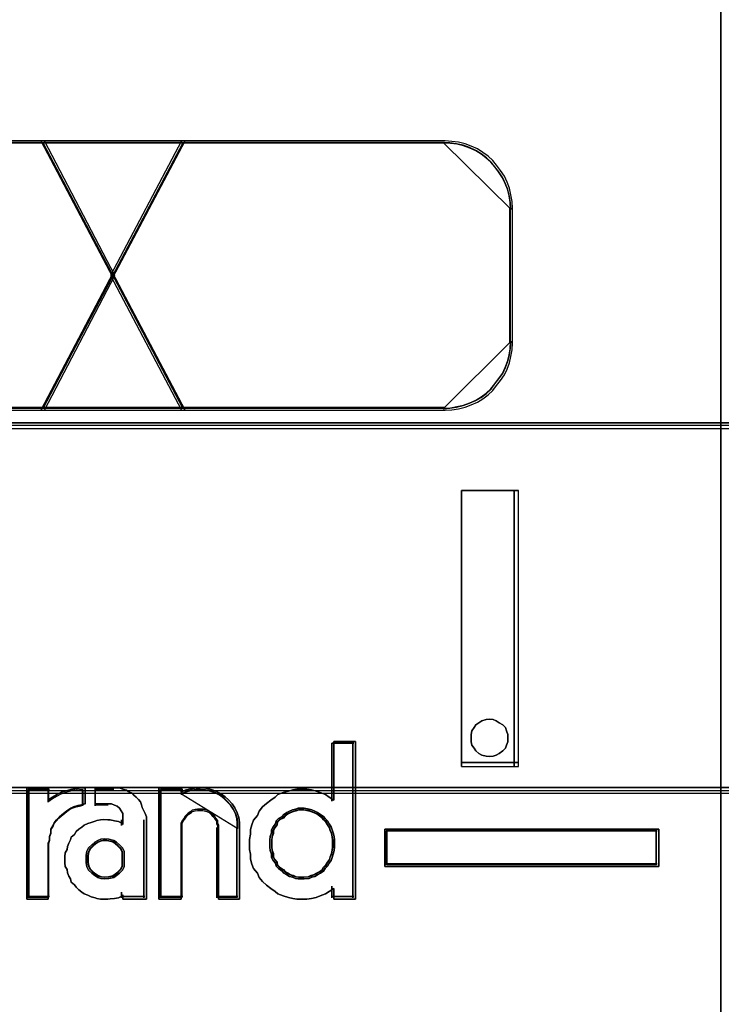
# Model space of a CAD drawing. Header units: millimetres. Extents: x -1290 to 1795, y -4192 to -1311.
# Tile 470 of 656: x 1507.01 to 1509.13, y -3688.97 to -3685.98. Entities that reach past the tile are written whole.
import ezdxf

# ---------------------------------------------------------------- set-up
doc = ezdxf.new("R2010")
doc.units = ezdxf.units.MM
doc.layers.add('30', color=7, linetype='Continuous')
doc.layers.add('45', color=7, linetype='Continuous')
doc.layers.add('Aparatura', color=7, linetype='Continuous', lineweight=13)

# ---------------------------------------------------------------- blocks, each defined once
blk = doc.blocks.new('*U219')
at = {"layer": '45', "color": 7}
for points in [[(693.350843, -233.593193), (711.352212, -233.593193), (711.352212, -233.593193), (711.352212, -316.554934), (711.352212, -316.554934), (693.350843, -316.554934), (693.350843, -316.554934), (693.350843, -233.593193), (693.350843, -233.593193)], [(693.356215, -233.598579), (711.34684, -233.598579), (711.34684, -316.549548), (693.356215, -316.549548), (693.356215, -233.598579)], [(707.423534, -293.100365), (707.423534, -288.920769), (707.423534, -293.100365)], [(707.423534, -288.920769), (708.284834, -288.920769), (707.423534, -288.920769)], [(707.423534, -293.100365), (708.284834, -293.100365), (708.284834, -288.920769), (707.423534, -288.920769), (707.423534, -293.100365)], [(708.222162, -293.100365), (708.222162, -288.920769), (708.222162, -293.100365)], [(708.127258, -292.666785), (708.127258, -292.614177), (708.107539, -292.561569), (708.087821, -292.508961), (708.048385, -292.469505), (707.995803, -292.436625), (707.949794, -292.410321), (707.903785, -292.390592), (707.84463, -292.384016), (707.798621, -292.390592), (707.732894, -292.410321), (707.686885, -292.436625), (707.640876, -292.469505), (707.614585, -292.508961), (707.581721, -292.561569), (707.568576, -292.614177), (707.568576, -292.666785), (707.568576, -292.72597), (707.581721, -292.778578), (707.614585, -292.82461), (707.640876, -292.864066), (707.686885, -292.903522), (707.732894, -292.929826), (707.798621, -292.942978), (707.84463, -292.949555), (707.903785, -292.942978), (707.949794, -292.929826), (707.995803, -292.903522), (708.048385, -292.864066), (708.087821, -292.82461), (708.107539, -292.778578), (708.127258, -292.72597), (708.127258, -292.666785)], [(707.84463, -292.384016), (707.903785, -292.390592), (707.949794, -292.410321), (707.995803, -292.436625), (708.048385, -292.469505), (708.087821, -292.508961), (708.107539, -292.561569), (708.127258, -292.614177), (708.127258, -292.666785), (708.127258, -292.72597), (708.107539, -292.778578), (708.087821, -292.82461), (708.048385, -292.864066), (707.995803, -292.903522), (707.949794, -292.929826), (707.903785, -292.942978), (707.84463, -292.949555), (707.798621, -292.942978), (707.732894, -292.929826), (707.686885, -292.903522), (707.640876, -292.864066), (707.614585, -292.82461), (707.581721, -292.778578), (707.568576, -292.72597), (707.568576, -292.666785), (707.568576, -292.614177), (707.581721, -292.561569), (707.614585, -292.508961), (707.640876, -292.469505), (707.686885, -292.436625), (707.732894, -292.410321), (707.798621, -292.390592), (707.84463, -292.384016)], [(705.817324, -292.721544), (705.817324, -295.111167), (705.489147, -295.111167), (705.489147, -294.949057), (705.422296, -294.991085), (705.3676, -295.02711), (705.282517, -295.05713), (705.221744, -295.081146), (705.154893, -295.099159), (705.081965, -295.111167), (704.996882, -295.111167), (704.930031, -295.111167), (704.869258, -295.099159), (704.802407, -295.081146), (704.723401, -295.05713), (704.644396, -295.02711), (704.601855, -294.991085), (704.535004, -294.949057), (704.47423, -294.89502), (704.413457, -294.840983), (704.358761, -294.780942), (704.334451, -294.714898), (704.273678, -294.642849), (704.249368, -294.576804), (704.231136, -294.504755), (704.231136, -294.426702), (704.212904, -294.354653), (704.212904, -294.2766), (704.212904, -294.204551), (704.231136, -294.126498), (704.231136, -294.054449), (704.249368, -293.9824), (704.273678, -293.910351), (704.334451, -293.844306), (704.358761, -293.778262), (704.413457, -293.712217), (704.47423, -293.65818), (704.535004, -293.610147), (704.601855, -293.562115), (704.644396, -293.52609), (704.723401, -293.49607), (704.802407, -293.472054), (704.869258, -293.454041), (704.930031, -293.442033), (704.996882, -293.442033), (705.081965, -293.442033), (705.154893, -293.454041), (705.221744, -293.472054), (705.282517, -293.49607), (705.3676, -293.52609), (705.422296, -293.562115), (705.489147, -293.610147), (705.489147, -292.721544), (705.817324, -292.721544)], [(704.358761, -293.778262), (704.334451, -293.844306), (704.273678, -293.910351), (704.249368, -293.9824), (704.231136, -294.054449), (704.231136, -294.126498), (704.212904, -294.204551), (704.212904, -294.2766), (704.212904, -294.354653), (704.231136, -294.426702), (704.231136, -294.504755), (704.249368, -294.576804), (704.273678, -294.642849), (704.334451, -294.714898), (704.358761, -294.780942), (704.413457, -294.840983), (704.47423, -294.89502), (704.535004, -294.949057), (704.601855, -294.991085), (704.644396, -295.02711), (704.723401, -295.05713), (704.802407, -295.081146), (704.869258, -295.099159), (704.930031, -295.111167), (704.996882, -295.111167), (705.081965, -295.111167), (705.154893, -295.099159), (705.221744, -295.081146), (705.282517, -295.05713), (705.3676, -295.02711), (705.422296, -294.991085), (705.489147, -294.949057), (705.489147, -295.111167), (705.817324, -295.111167), (705.817324, -292.721544), (705.489147, -292.721544), (705.489147, -293.610147), (705.422296, -293.562115), (705.3676, -293.52609), (705.282517, -293.49607), (705.221744, -293.472054), (705.154893, -293.454041), (705.081965, -293.442033), (704.996882, -293.442033), (704.930031, -293.442033), (704.869258, -293.454041), (704.802407, -293.472054), (704.723401, -293.49607), (704.644396, -293.52609), (704.601855, -293.562115), (704.535004, -293.610147), (704.47423, -293.65818), (704.413457, -293.712217), (704.358761, -293.778262)], [(705.462776, -292.744884), (705.462776, -293.626405), (705.462776, -292.744884)], [(705.462776, -292.744884), (705.794045, -292.744884), (705.462776, -292.744884)], [(705.777929, -292.744884), (705.777929, -295.087827), (705.777929, -292.744884)], [(707.423534, -293.037527), (708.284834, -293.037527), (707.423534, -293.037527)], [(700.841117, -293.423529), (701.168005, -293.423529), (701.168005, -293.605648), (701.230868, -293.563154), (701.293732, -293.52673), (701.362881, -293.490306), (701.438317, -293.466024), (701.507466, -293.447812), (701.570329, -293.435671), (701.67091, -293.423529), (701.727487, -293.423529), (701.727487, -293.666355), (701.67091, -293.678496), (701.614334, -293.690637), (701.55147, -293.708849), (701.507466, -293.733132), (701.463462, -293.763485), (701.425744, -293.793838), (701.375454, -293.830262), (701.331449, -293.866686), (701.293732, -293.90918), (701.256014, -293.951675), (701.237155, -294.00024), (701.205723, -294.048805), (701.205723, -294.103441), (701.186864, -294.158076), (701.186864, -294.212712), (701.168005, -294.267348), (701.168005, -295.111167), (700.841117, -295.111167), (700.841117, -293.423529)], [(701.425744, -293.793838), (701.463462, -293.763485), (701.507466, -293.733132), (701.55147, -293.708849), (701.614334, -293.690637), (701.67091, -293.678496), (701.727487, -293.666355), (701.727487, -293.423529), (701.67091, -293.423529), (701.570329, -293.435671), (701.507466, -293.447812), (701.438317, -293.466024), (701.362881, -293.490306), (701.293732, -293.52673), (701.230868, -293.563154), (701.168005, -293.605648), (701.168005, -293.423529), (700.841117, -293.423529), (700.841117, -295.111167), (701.168005, -295.111167), (701.168005, -294.267348), (701.186864, -294.212712), (701.186864, -294.158076), (701.205723, -294.103441), (701.205723, -294.048805), (701.237155, -294.00024), (701.256014, -293.951675), (701.293732, -293.90918), (701.331449, -293.866686), (701.375454, -293.830262), (701.425744, -293.793838)], [(702.655042, -293.90311), (702.655042, -295.111167), (702.298, -295.111167), (702.298, -295.04439), (702.273376, -295.068672), (702.230285, -295.086884), (702.168726, -295.099025), (702.107167, -295.105096), (702.070231, -295.111167), (702.002516, -295.111167), (701.959425, -295.111167), (701.904022, -295.099025), (701.879398, -295.086884), (701.817839, -295.074743), (701.768592, -295.05046), (701.713189, -295.026178), (701.676253, -295.001895), (701.633162, -294.965471), (701.590071, -294.929048), (701.565447, -294.892624), (701.5162, -294.850129), (701.503888, -294.801564), (701.479264, -294.75907), (701.460797, -294.710505), (701.454641, -294.661939), (701.423861, -294.613374), (701.417705, -294.558739), (701.417705, -294.510174), (701.417705, -294.461608), (701.423861, -294.406973), (701.454641, -294.358408), (701.460797, -294.309842), (701.479264, -294.261277), (701.503888, -294.212712), (701.5162, -294.170218), (701.565447, -294.127723), (701.590071, -294.085229), (701.633162, -294.048805), (701.676253, -294.018452), (701.713189, -293.988099), (701.768592, -293.963816), (701.817839, -293.945604), (701.879398, -293.927392), (701.904022, -293.915251), (701.959425, -293.90918), (702.002516, -293.90311), (702.070231, -293.90918), (702.107167, -293.90918), (702.168726, -293.921322), (702.230285, -293.933463), (702.273376, -293.951675), (702.298, -293.975957), (702.298, -293.90311), (702.298, -293.860615), (702.298, -293.81205), (702.273376, -293.769556), (702.248752, -293.733132), (702.211817, -293.702779), (702.168726, -293.684567), (702.125634, -293.666355), (702.070231, -293.666355), (701.879398, -293.666355), (701.879398, -293.423529), (702.156414, -293.423529), (702.187193, -293.423529), (702.254908, -293.4296), (702.298, -293.441741), (702.353403, -293.459953), (702.378026, -293.478165), (702.439585, -293.502448), (702.464209, -293.532801), (702.501144, -293.563154), (702.531924, -293.599578), (702.562703, -293.636002), (702.581171, -293.678496), (702.587327, -293.720991), (702.611951, -293.763485), (702.636574, -293.81205), (702.655042, -293.860615), (702.655042, -293.90311)], [(702.464209, -293.532801), (702.439585, -293.502448), (702.378026, -293.478165), (702.353403, -293.459953), (702.298, -293.441741), (702.254908, -293.4296), (702.187193, -293.423529), (702.156414, -293.423529), (701.879398, -293.423529), (701.879398, -293.666355), (702.070231, -293.666355), (702.125634, -293.666355), (702.168726, -293.684567), (702.211817, -293.702779), (702.248752, -293.733132), (702.273376, -293.769556), (702.298, -293.81205), (702.298, -293.860615), (702.298, -293.90311), (702.298, -293.975957), (702.273376, -293.951675), (702.230285, -293.933463), (702.168726, -293.921322), (702.107167, -293.90918), (702.070231, -293.90918), (702.002516, -293.90311), (701.959425, -293.90918), (701.904022, -293.915251), (701.879398, -293.927392), (701.817839, -293.945604), (701.768592, -293.963816), (701.713189, -293.988099), (701.676253, -294.018452), (701.633162, -294.048805), (701.590071, -294.085229), (701.565447, -294.127723), (701.5162, -294.170218), (701.503888, -294.212712), (701.479264, -294.261277), (701.460797, -294.309842), (701.454641, -294.358408), (701.423861, -294.406973), (701.417705, -294.461608), (701.417705, -294.510174), (701.417705, -294.558739), (701.423861, -294.613374), (701.454641, -294.661939), (701.460797, -294.710505), (701.479264, -294.75907), (701.503888, -294.801564), (701.5162, -294.850129), (701.565447, -294.892624), (701.590071, -294.929048), (701.633162, -294.965471), (701.676253, -295.001895), (701.713189, -295.026178), (701.768592, -295.05046), (701.817839, -295.074743), (701.879398, -295.086884), (701.904022, -295.099025), (701.959425, -295.111167), (702.002516, -295.111167), (702.070231, -295.111167), (702.107167, -295.105096), (702.168726, -295.099025), (702.230285, -295.086884), (702.273376, -295.068672), (702.298, -295.04439), (702.298, -295.111167), (702.655042, -295.111167), (702.655042, -293.90311), (702.655042, -293.860615), (702.636574, -293.81205), (702.611951, -293.763485), (702.587327, -293.720991), (702.581171, -293.678496), (702.562703, -293.636002), (702.531924, -293.599578), (702.501144, -293.563154), (702.464209, -293.532801)], [(703.18, -293.490306), (703.241587, -293.459953), (703.32781, -293.435671), (703.407873, -293.423529), (703.469461, -293.423529), (703.555683, -293.4296), (703.635747, -293.447812), (703.703493, -293.472094), (703.777397, -293.508518), (703.845144, -293.557083), (703.894414, -293.605648), (703.949842, -293.666355), (703.992953, -293.727061), (704.029906, -293.799909), (704.054541, -293.872757), (704.060699, -293.945604), (704.060699, -294.024522), (704.060699, -295.111167), (703.746604, -295.111167), (703.746604, -294.024522), (703.746604, -293.988099), (703.728128, -293.951675), (703.728128, -293.915251), (703.703493, -293.884898), (703.685016, -293.854545), (703.660381, -293.830262), (703.635747, -293.805979), (703.611112, -293.781697), (703.574159, -293.763485), (703.531048, -293.751344), (703.512572, -293.745273), (703.463302, -293.745273), (703.426349, -293.745273), (703.389397, -293.751344), (703.346286, -293.763485), (703.32781, -293.781697), (703.284698, -293.805979), (703.260063, -293.830262), (703.241587, -293.854545), (703.223111, -293.884898), (703.198476, -293.915251), (703.18, -293.951675), (703.18, -293.988099), (703.18, -294.024522), (703.18, -295.111167), (702.841269, -295.111167), (702.841269, -293.423529), (703.18, -293.423529), (703.18, -293.490306)], [(703.992953, -293.727061), (703.949842, -293.666355), (703.894414, -293.605648), (703.845144, -293.557083), (703.777397, -293.508518), (703.703493, -293.472094), (703.635747, -293.447812), (703.555683, -293.4296), (703.469461, -293.423529), (703.407873, -293.423529), (703.32781, -293.435671), (703.241587, -293.459953), (703.18, -293.490306), (703.18, -293.423529), (702.841269, -293.423529), (702.841269, -295.111167), (703.18, -295.111167), (703.18, -294.024522), (703.18, -293.988099), (703.18, -293.951675), (703.198476, -293.915251), (703.223111, -293.884898), (703.241587, -293.854545), (703.260063, -293.830262), (703.284698, -293.805979), (703.32781, -293.781697), (703.346286, -293.763485), (703.389397, -293.751344), (703.426349, -293.745273), (703.463302, -293.745273), (703.512572, -293.745273), (703.531048, -293.751344), (703.574159, -293.763485), (703.611112, -293.781697), (703.635747, -293.805979), (703.660381, -293.830262), (703.685016, -293.854545), (703.703493, -293.884898), (703.728128, -293.915251), (703.728128, -293.951675), (703.746604, -293.988099), (703.746604, -294.024522), (703.746604, -295.111167), (704.060699, -295.111167), (704.060699, -294.024522), (704.060699, -293.945604), (704.054541, -293.872757), (704.029906, -293.799909), (703.992953, -293.727061)], [(700.864396, -293.446869), (700.864396, -295.087827), (700.864396, -293.446869)], [(700.864396, -293.446869), (701.184921, -293.446869), (700.864396, -293.446869)], [(701.414848, -293.810571), (701.449899, -293.781348), (701.490792, -293.752125), (701.531684, -293.728747), (701.590103, -293.711213), (701.642679, -293.699524), (701.695255, -293.687835), (701.695255, -293.45405), (701.642679, -293.45405), (701.54921, -293.46574), (701.490792, -293.477429), (701.426532, -293.494963), (701.35643, -293.518341), (701.29217, -293.553409), (701.233751, -293.588476), (701.175333, -293.629388), (701.175333, -293.45405), (700.871558, -293.45405), (700.871558, -295.07885), (701.175333, -295.07885), (701.175333, -294.26645), (701.192859, -294.213849), (701.192859, -294.161247), (701.210384, -294.108646), (701.210384, -294.056045), (701.239593, -294.009288), (701.257119, -293.962531), (701.29217, -293.921619), (701.327221, -293.880706), (701.368113, -293.845639), (701.414848, -293.810571)], [(701.167015, -293.446869), (701.167015, -293.638972), (701.167015, -293.446869)], [(701.686302, -293.446869), (701.686302, -293.696424), (701.686302, -293.446869)], [(701.879692, -293.446869), (701.879692, -293.696424), (701.879692, -293.446869)], [(702.159033, -293.446869), (701.879692, -293.446869), (702.159033, -293.446869)], [(702.864548, -293.446869), (702.864548, -295.087827), (702.864548, -293.446869)], [(702.864548, -293.446869), (703.20298, -293.446869), (702.864548, -293.446869)], [(703.965994, -293.746281), (703.925099, -293.687835), (703.872519, -293.629388), (703.825781, -293.582632), (703.761517, -293.535875), (703.69141, -293.500807), (703.627146, -293.477429), (703.551197, -293.459895), (703.469406, -293.45405), (703.410984, -293.45405), (703.335035, -293.46574), (703.253245, -293.489118), (703.194822, -293.518341), (703.194822, -293.45405), (702.873501, -293.45405), (702.873501, -295.07885), (703.194822, -295.07885), (703.194822, -294.032666), (703.194822, -293.997599), (703.194822, -293.962531), (703.212349, -293.927463), (703.235718, -293.89824), (703.253245, -293.869017), (703.270771, -293.845639), (703.29414, -293.82226), (703.335035, -293.798882), (703.352562, -293.781348), (703.393458, -293.769659), (703.428511, -293.763814), (703.463564, -293.763814), (703.510302, -293.763814), (703.527828, -293.769659), (703.568724, -293.781348), (703.603777, -293.798882), (703.627146, -293.82226), (703.650515, -293.845639), (703.673884, -293.869017), (703.69141, -293.89824), (703.714779, -293.927463), (703.714779, -293.962531), (703.732306, -293.997599), (703.732306, -294.032666), (703.732306, -295.07885), (704.030258, -295.07885), (704.030258, -294.032666), (704.030258, -293.956686), (704.024416, -293.886551), (704.001047, -293.816416), (703.965994, -293.746281)], [(704.037421, -294.041133), (704.037421, -293.963098), (704.031473, -293.891066), (704.007681, -293.819034), (703.971994, -293.747002), (703.930358, -293.686976), (703.876826, -293.626949), (703.829243, -293.578928), (703.763815, -293.530906), (703.69244, -293.49489), (703.627012, -293.47088), (703.549689, -293.452872), (703.466418, -293.446869), (703.406938, -293.446869), (703.329615, -293.458874), (703.246344, -293.482885), (703.186864, -293.512898), (704.037421, -294.041133)], [(703.186864, -293.446869), (703.186864, -293.52766), (703.186864, -293.446869)], [(701.879692, -293.680266), (702.076663, -293.680266), (701.879692, -293.680266)], [(705.50217, -294.26645), (705.50217, -294.210554), (705.495931, -294.160869), (705.483454, -294.104972), (705.464737, -294.061498), (705.45226, -294.011812), (705.421066, -293.968337), (705.396111, -293.924862), (705.358679, -293.887598), (705.333724, -293.856545), (705.290052, -293.825491), (705.246381, -293.794438), (705.20271, -293.775806), (705.159039, -293.757174), (705.115367, -293.744752), (705.040502, -293.732331), (704.996831, -293.732331), (704.95316, -293.732331), (704.909489, -293.744752), (704.865817, -293.757174), (704.822146, -293.775806), (704.778475, -293.794438), (704.734804, -293.825491), (704.709849, -293.856545), (704.6537, -293.887598), (704.616267, -293.924862), (704.610029, -293.968337), (704.572596, -294.011812), (704.547641, -294.061498), (704.547641, -294.104972), (704.528925, -294.160869), (704.522686, -294.210554), (704.522686, -294.26645), (704.522686, -294.322347), (704.528925, -294.372032), (704.547641, -294.427928), (704.547641, -294.477614), (704.572596, -294.521089), (704.610029, -294.564563), (704.616267, -294.608038), (704.6537, -294.645302), (704.709849, -294.682566), (704.734804, -294.71362), (704.778475, -294.738463), (704.822146, -294.763305), (704.865817, -294.775727), (704.909489, -294.794359), (704.95316, -294.80057), (704.996831, -294.80057), (705.040502, -294.80057), (705.115367, -294.794359), (705.159039, -294.775727), (705.20271, -294.763305), (705.246381, -294.738463), (705.290052, -294.71362), (705.333724, -294.682566), (705.358679, -294.645302), (705.396111, -294.608038), (705.421066, -294.564563), (705.45226, -294.521089), (705.464737, -294.477614), (705.483454, -294.427928), (705.495931, -294.372032), (705.50217, -294.322347), (705.50217, -294.26645)], [(704.996831, -293.732331), (705.040502, -293.732331), (705.115367, -293.744752), (705.159039, -293.757174), (705.20271, -293.775806), (705.246381, -293.794438), (705.290052, -293.825491), (705.333724, -293.856545), (705.358679, -293.887598), (705.396111, -293.924862), (705.421066, -293.968337), (705.45226, -294.011812), (705.464737, -294.061498), (705.483454, -294.104972), (705.495931, -294.160869), (705.50217, -294.210554), (705.50217, -294.26645), (705.50217, -294.322347), (705.495931, -294.372032), (705.483454, -294.427928), (705.464737, -294.477614), (705.45226, -294.521089), (705.421066, -294.564563), (705.396111, -294.608038), (705.358679, -294.645302), (705.333724, -294.682566), (705.290052, -294.71362), (705.246381, -294.738463), (705.20271, -294.763305), (705.159039, -294.775727), (705.115367, -294.794359), (705.040502, -294.80057), (704.996831, -294.80057), (704.95316, -294.80057), (704.909489, -294.794359), (704.865817, -294.775727), (704.822146, -294.763305), (704.778475, -294.738463), (704.734804, -294.71362), (704.709849, -294.682566), (704.6537, -294.645302), (704.616267, -294.608038), (704.610029, -294.564563), (704.572596, -294.521089), (704.547641, -294.477614), (704.547641, -294.427928), (704.528925, -294.372032), (704.522686, -294.322347), (704.522686, -294.26645), (704.522686, -294.210554), (704.528925, -294.160869), (704.547641, -294.104972), (704.547641, -294.061498), (704.572596, -294.011812), (704.610029, -293.968337), (704.616267, -293.924862), (704.6537, -293.887598), (704.709849, -293.856545), (704.734804, -293.825491), (704.778475, -293.794438), (704.822146, -293.775806), (704.865817, -293.757174), (704.909489, -293.744752), (704.95316, -293.732331), (704.996831, -293.732331)], [(705.246381, -293.794438), (705.290052, -293.825491), (705.333724, -293.856545), (705.358679, -293.887598), (705.396111, -293.924862), (705.421066, -293.968337), (705.45226, -294.011812), (705.464737, -294.061498), (705.483454, -294.104972), (705.495931, -294.160869), (705.50217, -294.210554), (705.50217, -294.26645), (705.50217, -294.322347), (705.495931, -294.372032), (705.483454, -294.427928), (705.464737, -294.477614), (705.45226, -294.521089), (705.421066, -294.564563), (705.396111, -294.608038), (705.358679, -294.645302), (705.333724, -294.682566), (705.290052, -294.71362), (705.246381, -294.738463), (705.20271, -294.763305), (705.159039, -294.775727), (705.115367, -294.794359), (705.040502, -294.80057), (704.996831, -294.80057), (704.95316, -294.80057), (704.909489, -294.794359), (704.865817, -294.775727), (704.822146, -294.763305), (704.778475, -294.738463), (704.734804, -294.71362), (704.709849, -294.682566), (704.6537, -294.645302), (704.616267, -294.608038), (704.610029, -294.564563), (704.572596, -294.521089), (704.547641, -294.477614), (704.547641, -294.427928), (704.528925, -294.372032), (704.522686, -294.322347), (704.522686, -294.26645), (704.522686, -294.210554), (704.528925, -294.160869), (704.547641, -294.104972), (704.547641, -294.061498), (704.572596, -294.011812), (704.610029, -293.968337), (704.616267, -293.924862), (704.6537, -293.887598), (704.709849, -293.856545), (704.734804, -293.825491), (704.778475, -293.794438), (704.822146, -293.775806), (704.865817, -293.757174), (704.909489, -293.744752), (704.95316, -293.732331), (704.996831, -293.732331), (705.040502, -293.732331), (705.115367, -293.744752), (705.159039, -293.757174), (705.20271, -293.775806), (705.246381, -293.794438)], [(704.997573, -294.77723), (705.039168, -294.77723), (705.110475, -294.771291), (705.15207, -294.753473), (705.193665, -294.741594), (705.235261, -294.717837), (705.276856, -294.69408), (705.318452, -294.664383), (705.342221, -294.628747), (705.377874, -294.593112), (705.401643, -294.551537), (705.431354, -294.509962), (705.443238, -294.468386), (705.461065, -294.420872), (705.472949, -294.367418), (705.478891, -294.319904), (705.478891, -294.26645), (705.478891, -294.212997), (705.472949, -294.165482), (705.461065, -294.112029), (705.443238, -294.070453), (705.431354, -294.022939), (705.401643, -293.981364), (705.377874, -293.939789), (705.342221, -293.904153), (705.318452, -293.874457), (705.276856, -293.84476), (705.235261, -293.815064), (705.193665, -293.797246), (705.15207, -293.779428), (705.110475, -293.767549), (705.039168, -293.755671), (704.997573, -293.755671), (704.955977, -293.755671), (704.914382, -293.767549), (704.872786, -293.779428), (704.831191, -293.797246), (704.789595, -293.815064), (704.748, -293.84476), (704.724231, -293.874457), (704.670751, -293.904153), (704.635098, -293.939789), (704.629156, -293.981364), (704.593502, -294.022939), (704.569733, -294.070453), (704.569733, -294.112029), (704.551907, -294.165482), (704.545965, -294.212997), (704.545965, -294.26645), (704.545965, -294.319904), (704.551907, -294.367418), (704.569733, -294.420872), (704.569733, -294.468386), (704.593502, -294.509962), (704.629156, -294.551537), (704.635098, -294.593112), (704.670751, -294.628747), (704.724231, -294.664383), (704.748, -294.69408), (704.789595, -294.717837), (704.831191, -294.741594), (704.872786, -294.753473), (704.914382, -294.771291), (704.955977, -294.77723), (704.997573, -294.77723)], [(705.471729, -294.26645), (705.471729, -294.213748), (705.465878, -294.166902), (705.454176, -294.1142), (705.436623, -294.073209), (705.424921, -294.026363), (705.395666, -293.985372), (705.372262, -293.944382), (705.337157, -293.909247), (705.313753, -293.879968), (705.272796, -293.850689), (705.231839, -293.82141), (705.190883, -293.803843), (705.149926, -293.786275), (705.108969, -293.774564), (705.038757, -293.762852), (704.997801, -293.762852), (704.956844, -293.762852), (704.915887, -293.774564), (704.87493, -293.786275), (704.833974, -293.803843), (704.793017, -293.82141), (704.75206, -293.850689), (704.728656, -293.879968), (704.675998, -293.909247), (704.640892, -293.944382), (704.635041, -293.985372), (704.599935, -294.026363), (704.576531, -294.073209), (704.576531, -294.1142), (704.558978, -294.166902), (704.553127, -294.213748), (704.553127, -294.26645), (704.553127, -294.319152), (704.558978, -294.365999), (704.576531, -294.418701), (704.576531, -294.465547), (704.599935, -294.506538), (704.635041, -294.547528), (704.640892, -294.588519), (704.675998, -294.623654), (704.728656, -294.658788), (704.75206, -294.688067), (704.793017, -294.711491), (704.833974, -294.734914), (704.87493, -294.746625), (704.915887, -294.764193), (704.956844, -294.770048), (704.997801, -294.770048), (705.038757, -294.770048), (705.108969, -294.764193), (705.149926, -294.746625), (705.190883, -294.734914), (705.231839, -294.711491), (705.272796, -294.688067), (705.313753, -294.658788), (705.337157, -294.623654), (705.372262, -294.588519), (705.395666, -294.547528), (705.424921, -294.506538), (705.436623, -294.465547), (705.454176, -294.418701), (705.465878, -294.365999), (705.471729, -294.319152), (705.471729, -294.26645)], [(702.275425, -293.908276), (702.275425, -293.994453), (702.275425, -293.908276)], [(702.613857, -293.908276), (702.613857, -295.087827), (702.613857, -293.908276)], [(703.186864, -294.024975), (703.186864, -295.087827), (703.186864, -294.024975)], [(703.722267, -294.024975), (703.722267, -295.087827), (703.722267, -294.024975)], [(704.021305, -294.024975), (704.021305, -295.087827), (704.021305, -294.024975)], [(706.261404, -294.048314), (710.410332, -294.048314), (710.410332, -294.613852), (706.261404, -294.613852), (706.261404, -294.048314)], [(701.167015, -294.258371), (701.167015, -295.087827), (701.167015, -294.258371)], [(702.31661, -294.500416), (702.31661, -294.441691), (702.31661, -294.382965), (702.290401, -294.330765), (702.244536, -294.285089), (702.198671, -294.245939), (702.159359, -294.219839), (702.087285, -294.200263), (702.021764, -294.193738), (701.962794, -294.200263), (701.916929, -294.219839), (701.871064, -294.245939), (701.825199, -294.285089), (701.779334, -294.330765), (701.753126, -294.382965), (701.740022, -294.441691), (701.740022, -294.500416), (701.740022, -294.559142), (701.753126, -294.617868), (701.779334, -294.670068), (701.825199, -294.715744), (701.871064, -294.748369), (701.916929, -294.780994), (701.962794, -294.794045), (702.021764, -294.80057), (702.087285, -294.794045), (702.159359, -294.780994), (702.198671, -294.748369), (702.244536, -294.715744), (702.290401, -294.670068), (702.31661, -294.617868), (702.31661, -294.559142), (702.31661, -294.500416)], [(702.021764, -294.193738), (702.087285, -294.200263), (702.159359, -294.219839), (702.198671, -294.245939), (702.244536, -294.285089), (702.290401, -294.330765), (702.31661, -294.382965), (702.31661, -294.441691), (702.31661, -294.500416), (702.31661, -294.559142), (702.31661, -294.617868), (702.290401, -294.670068), (702.244536, -294.715744), (702.198671, -294.748369), (702.159359, -294.780994), (702.087285, -294.794045), (702.021764, -294.80057), (701.962794, -294.794045), (701.916929, -294.780994), (701.871064, -294.748369), (701.825199, -294.715744), (701.779334, -294.670068), (701.753126, -294.617868), (701.740022, -294.559142), (701.740022, -294.500416), (701.740022, -294.441691), (701.753126, -294.382965), (701.779334, -294.330765), (701.825199, -294.285089), (701.871064, -294.245939), (701.916929, -294.219839), (701.962794, -294.200263), (702.021764, -294.193738)], [(702.31661, -294.382965), (702.31661, -294.441691), (702.31661, -294.500416), (702.31661, -294.559142), (702.31661, -294.617868), (702.290401, -294.670068), (702.244536, -294.715744), (702.198671, -294.748369), (702.159359, -294.780994), (702.087285, -294.794045), (702.021764, -294.80057), (701.962794, -294.794045), (701.916929, -294.780994), (701.871064, -294.748369), (701.825199, -294.715744), (701.779334, -294.670068), (701.753126, -294.617868), (701.740022, -294.559142), (701.740022, -294.500416), (701.740022, -294.441691), (701.753126, -294.382965), (701.779334, -294.330765), (701.825199, -294.285089), (701.871064, -294.245939), (701.916929, -294.219839), (701.962794, -294.200263), (702.021764, -294.193738), (702.087285, -294.200263), (702.159359, -294.219839), (702.198671, -294.245939), (702.244536, -294.285089), (702.290401, -294.330765), (702.31661, -294.382965)], [(702.293331, -294.500165), (702.293331, -294.445957), (702.293331, -294.391749), (702.269239, -294.343564), (702.227077, -294.301402), (702.184916, -294.265263), (702.148777, -294.24117), (702.082523, -294.223101), (702.022293, -294.217078), (701.968085, -294.223101), (701.925923, -294.24117), (701.883762, -294.265263), (701.8416, -294.301402), (701.799439, -294.343564), (701.775346, -294.391749), (701.7633, -294.445957), (701.7633, -294.500165), (701.7633, -294.554374), (701.775346, -294.608582), (701.799439, -294.656767), (701.8416, -294.698929), (701.883762, -294.729045), (701.925923, -294.759161), (701.968085, -294.771207), (702.022293, -294.77723), (702.082523, -294.771207), (702.148777, -294.759161), (702.184916, -294.729045), (702.227077, -294.698929), (702.269239, -294.656767), (702.293331, -294.608582), (702.293331, -294.554374), (702.293331, -294.500165)], [(702.284378, -294.500088), (702.284378, -294.44727), (702.284378, -294.394452), (702.261018, -294.347502), (702.220139, -294.306421), (702.179259, -294.271209), (702.144219, -294.247734), (702.07998, -294.230128), (702.02158, -294.224259), (701.969021, -294.230128), (701.928141, -294.247734), (701.887262, -294.271209), (701.846382, -294.306421), (701.805502, -294.347502), (701.782143, -294.394452), (701.770463, -294.44727), (701.770463, -294.500088), (701.770463, -294.552907), (701.782143, -294.605725), (701.805502, -294.652674), (701.846382, -294.693755), (701.887262, -294.723099), (701.928141, -294.752442), (701.969021, -294.76418), (702.02158, -294.770048), (702.07998, -294.76418), (702.144219, -294.752442), (702.179259, -294.723099), (702.220139, -294.693755), (702.261018, -294.652674), (702.284378, -294.605725), (702.284378, -294.552907), (702.284378, -294.500088)], [(705.462776, -294.911882), (705.462776, -295.087827), (705.462776, -294.911882)], [(702.275425, -295.005241), (702.275425, -295.087827), (702.275425, -295.005241)], [(700.864396, -295.069873), (701.184921, -295.069873), (700.864396, -295.069873)], [(702.275425, -295.069873), (702.631764, -295.069873), (702.275425, -295.069873)], [(702.864548, -295.069873), (703.20298, -295.069873), (702.864548, -295.069873)], [(703.722267, -295.069873), (704.037421, -295.069873), (703.722267, -295.069873)], [(705.462776, -295.069873), (705.794045, -295.069873), (705.462776, -295.069873)]]:
    blk.add_lwpolyline(points, close=True, dxfattribs=at)
at = {"layer": '45', "color": 3}
for points in [[(697.110393, -287.705311), (701.109367, -287.705311), (701.109367, -287.705311), (702.176939, -285.663714), (701.109367, -283.628051), (697.110393, -283.628051)], [(697.110393, -287.705311), (701.109367, -287.705311), (701.109367, -287.705311), (702.176939, -285.663714), (701.109367, -283.628051), (697.110393, -283.628051)], [(697.110393, -287.705311), (701.109367, -287.705311), (701.109367, -287.705311), (702.176939, -285.663714), (701.109367, -283.628051), (697.110393, -283.628051)], [(697.110393, -287.705311), (701.109367, -287.705311), (702.176939, -285.663714), (701.109367, -283.628051), (701.109367, -283.628051), (697.110393, -283.628051)], [(697.110393, -287.705311), (701.109367, -287.705311), (702.176939, -285.663714), (702.176939, -285.663714), (701.109367, -283.628051), (697.110393, -283.628051)], [(697.110393, -287.705311), (701.109367, -287.705311), (701.109367, -287.705311), (702.176939, -285.663714), (701.109367, -283.628051), (697.110393, -283.628051)], [(697.13187, -287.672995), (701.088452, -287.672995), (701.088452, -287.672995), (702.144708, -285.662862), (701.088452, -283.658572), (697.13187, -283.658572)], [(697.13187, -287.672995), (701.088452, -287.672995), (701.088452, -287.672995), (702.144708, -285.662862), (701.088452, -283.658572), (697.13187, -283.658572)], [(697.13187, -287.672995), (701.088452, -287.672995), (701.088452, -287.672995), (702.144708, -285.662862), (701.088452, -283.658572), (697.13187, -283.658572)], [(697.13187, -287.672995), (701.088452, -287.672995), (702.144708, -285.662862), (701.088452, -283.658572), (701.088452, -283.658572), (697.13187, -283.658572)], [(697.13187, -287.672995), (701.088452, -287.672995), (702.144708, -285.662862), (702.144708, -285.662862), (701.088452, -283.658572), (697.13187, -283.658572)], [(697.13187, -287.672995), (701.088452, -287.672995), (701.088452, -287.672995), (702.144708, -285.662862), (701.088452, -283.658572), (697.13187, -283.658572)]]:
    blk.add_lwpolyline(points, dxfattribs=at)
for points in [[(707.16568, -283.651391), (697.123735, -283.651391), (707.16568, -283.651391)], [(701.055995, -283.628051), (702.144387, -285.694509), (703.238793, -283.628051), (701.055995, -283.628051)], [(703.238793, -283.628051), (701.055995, -283.628051), (702.144387, -285.694509), (703.238793, -283.628051)], [(702.144387, -285.694509), (703.238793, -283.628051), (701.055995, -283.628051), (702.144387, -285.694509)], [(703.238793, -283.628051), (701.055995, -283.628051), (702.144387, -285.694509), (703.238793, -283.628051)], [(703.238793, -283.628051), (701.055995, -283.628051), (702.144387, -285.694509), (703.238793, -283.628051)], [(703.238793, -283.628051), (701.055995, -283.628051), (702.144387, -285.694509), (703.238793, -283.628051)], [(703.238793, -283.628051), (701.055995, -283.628051), (702.144387, -285.694509), (703.238793, -283.628051)], [(701.079273, -283.651391), (703.215514, -287.681971), (701.079273, -283.651391)], [(703.215514, -283.651391), (701.079273, -287.681971), (703.215514, -283.651391)], [(701.088226, -283.658572), (702.144476, -285.663988), (703.206561, -283.658572), (701.088226, -283.658572)], [(703.206561, -283.658572), (701.088226, -283.658572), (702.144476, -285.663988), (703.206561, -283.658572)], [(702.144476, -285.663988), (703.206561, -283.658572), (701.088226, -283.658572), (702.144476, -285.663988)], [(703.206561, -283.658572), (701.088226, -283.658572), (702.144476, -285.663988), (703.206561, -283.658572)], [(703.206561, -283.658572), (701.088226, -283.658572), (702.144476, -285.663988), (703.206561, -283.658572)], [(703.206561, -283.658572), (701.088226, -283.658572), (702.144476, -285.663988), (703.206561, -283.658572)], [(703.206561, -283.658572), (701.088226, -283.658572), (702.144476, -285.663988), (703.206561, -283.658572)], [(702.112476, -285.663714), (703.185538, -287.705311), (707.177094, -287.705311), (707.277325, -287.699376), (707.377556, -287.681572), (707.477787, -287.657832), (707.572122, -287.622223), (707.666458, -287.580679), (707.749001, -287.5332), (707.825648, -287.473851), (707.8964, -287.408567), (707.955359, -287.331414), (708.014318, -287.25426), (708.073278, -287.171172), (708.11455, -287.082149), (708.149925, -286.987191), (708.173509, -286.892233), (708.191197, -286.79134), (708.197093, -286.684512), (708.197093, -284.642915), (708.191197, -284.542022), (708.173509, -284.441129), (708.149925, -284.340236), (708.11455, -284.251213), (708.073278, -284.16219), (708.014318, -284.073167), (707.955359, -283.996013), (707.8964, -283.924795), (707.825648, -283.859511), (707.749001, -283.800162), (707.666458, -283.746748), (707.572122, -283.705204), (707.477787, -283.669595), (707.377556, -283.645856), (707.277325, -283.633986), (707.177094, -283.628051), (703.185538, -283.628051), (702.112476, -285.663714)], [(707.177094, -283.628051), (703.185538, -283.628051), (702.112476, -285.663714), (703.185538, -287.705311), (707.177094, -287.705311), (707.277325, -287.699376), (707.377556, -287.681572), (707.477787, -287.657832), (707.572122, -287.622223), (707.666458, -287.580679), (707.749001, -287.5332), (707.825648, -287.473851), (707.8964, -287.408567), (707.955359, -287.331414), (708.014318, -287.25426), (708.073278, -287.171172), (708.11455, -287.082149), (708.149925, -286.987191), (708.173509, -286.892233), (708.191197, -286.79134), (708.197093, -286.684512), (708.197093, -284.642915), (708.191197, -284.542022), (708.173509, -284.441129), (708.149925, -284.340236), (708.11455, -284.251213), (708.073278, -284.16219), (708.014318, -284.073167), (707.955359, -283.996013), (707.8964, -283.924795), (707.825648, -283.859511), (707.749001, -283.800162), (707.666458, -283.746748), (707.572122, -283.705204), (707.477787, -283.669595), (707.377556, -283.645856), (707.277325, -283.633986), (707.177094, -283.628051)], [(702.112476, -285.663714), (703.185538, -287.705311), (707.177094, -287.705311), (707.277325, -287.699376), (707.377556, -287.681572), (707.477787, -287.657832), (707.572122, -287.622223), (707.666458, -287.580679), (707.749001, -287.5332), (707.825648, -287.473851), (707.8964, -287.408567), (707.955359, -287.331414), (708.014318, -287.25426), (708.073278, -287.171172), (708.11455, -287.082149), (708.149925, -286.987191), (708.173509, -286.892233), (708.191197, -286.79134), (708.197093, -286.684512), (708.197093, -284.642915), (708.191197, -284.542022), (708.173509, -284.441129), (708.149925, -284.340236), (708.11455, -284.251213), (708.073278, -284.16219), (708.014318, -284.073167), (707.955359, -283.996013), (707.8964, -283.924795), (707.825648, -283.859511), (707.749001, -283.800162), (707.666458, -283.746748), (707.572122, -283.705204), (707.477787, -283.669595), (707.377556, -283.645856), (707.277325, -283.633986), (707.177094, -283.628051), (703.185538, -283.628051), (702.112476, -285.663714)], [(703.185538, -283.628051), (702.112476, -285.663714), (703.185538, -287.705311), (707.177094, -287.705311), (707.277325, -287.699376), (707.377556, -287.681572), (707.477787, -287.657832), (707.572122, -287.622223), (707.666458, -287.580679), (707.749001, -287.5332), (707.825648, -287.473851), (707.8964, -287.408567), (707.955359, -287.331414), (708.014318, -287.25426), (708.073278, -287.171172), (708.11455, -287.082149), (708.149925, -286.987191), (708.173509, -286.892233), (708.191197, -286.79134), (708.197093, -286.684512), (708.197093, -284.642915), (708.191197, -284.542022), (708.173509, -284.441129), (708.149925, -284.340236), (708.11455, -284.251213), (708.073278, -284.16219), (708.014318, -284.073167), (707.955359, -283.996013), (707.8964, -283.924795), (707.825648, -283.859511), (707.749001, -283.800162), (707.666458, -283.746748), (707.572122, -283.705204), (707.477787, -283.669595), (707.377556, -283.645856), (707.277325, -283.633986), (707.177094, -283.628051), (703.185538, -283.628051)], [(703.185538, -283.628051), (702.112476, -285.663714), (703.185538, -287.705311), (707.177094, -287.705311), (707.277325, -287.699376), (707.377556, -287.681572), (707.477787, -287.657832), (707.572122, -287.622223), (707.666458, -287.580679), (707.749001, -287.5332), (707.825648, -287.473851), (707.8964, -287.408567), (707.955359, -287.331414), (708.014318, -287.25426), (708.073278, -287.171172), (708.11455, -287.082149), (708.149925, -286.987191), (708.173509, -286.892233), (708.191197, -286.79134), (708.197093, -286.684512), (708.197093, -284.642915), (708.191197, -284.542022), (708.173509, -284.441129), (708.149925, -284.340236), (708.11455, -284.251213), (708.073278, -284.16219), (708.014318, -284.073167), (707.955359, -283.996013), (707.8964, -283.924795), (707.825648, -283.859511), (707.749001, -283.800162), (707.666458, -283.746748), (707.572122, -283.705204), (707.477787, -283.669595), (707.377556, -283.645856), (707.277325, -283.633986), (707.177094, -283.628051), (703.185538, -283.628051)], [(707.177094, -287.705311), (707.277325, -287.699376), (707.377556, -287.681572), (707.477787, -287.657832), (707.572122, -287.622223), (707.666458, -287.580679), (707.749001, -287.5332), (707.825648, -287.473851), (707.8964, -287.408567), (707.955359, -287.331414), (708.014318, -287.25426), (708.073278, -287.171172), (708.11455, -287.082149), (708.149925, -286.987191), (708.173509, -286.892233), (708.191197, -286.79134), (708.197093, -286.684512), (708.197093, -284.642915), (708.191197, -284.542022), (708.173509, -284.441129), (708.149925, -284.340236), (708.11455, -284.251213), (708.073278, -284.16219), (708.014318, -284.073167), (707.955359, -283.996013), (707.8964, -283.924795), (707.825648, -283.859511), (707.749001, -283.800162), (707.666458, -283.746748), (707.572122, -283.705204), (707.477787, -283.669595), (707.377556, -283.645856), (707.277325, -283.633986), (707.177094, -283.628051), (703.185538, -283.628051), (702.112476, -285.663714), (703.185538, -287.705311), (707.177094, -287.705311)], [(702.142917, -285.662862), (703.205242, -287.672995), (707.156859, -287.672995), (707.256087, -287.667151), (707.355315, -287.649621), (707.454544, -287.626247), (707.547935, -287.591187), (707.641326, -287.550283), (707.723043, -287.503536), (707.798924, -287.445102), (707.868967, -287.380824), (707.927337, -287.30486), (707.985706, -287.228895), (708.044076, -287.147088), (708.084934, -287.059437), (708.119956, -286.965942), (708.143304, -286.872447), (708.160815, -286.773109), (708.166652, -286.667928), (708.166652, -284.657795), (708.160815, -284.558457), (708.143304, -284.459119), (708.119956, -284.359781), (708.084934, -284.27213), (708.044076, -284.184479), (707.985706, -284.096828), (707.927337, -284.020863), (707.868967, -283.950742), (707.798924, -283.886465), (707.723043, -283.828031), (707.641326, -283.77544), (707.547935, -283.734536), (707.454544, -283.699476), (707.355315, -283.676102), (707.256087, -283.664415), (707.156859, -283.658572), (703.205242, -283.658572), (702.142917, -285.662862)], [(707.156859, -283.658572), (703.205242, -283.658572), (702.142917, -285.662862), (703.205242, -287.672995), (707.156859, -287.672995), (707.256087, -287.667151), (707.355315, -287.649621), (707.454544, -287.626247), (707.547935, -287.591187), (707.641326, -287.550283), (707.723043, -287.503536), (707.798924, -287.445102), (707.868967, -287.380824), (707.927337, -287.30486), (707.985706, -287.228895), (708.044076, -287.147088), (708.084934, -287.059437), (708.119956, -286.965942), (708.143304, -286.872447), (708.160815, -286.773109), (708.166652, -286.667928), (708.166652, -284.657795), (708.160815, -284.558457), (708.143304, -284.459119), (708.119956, -284.359781), (708.084934, -284.27213), (708.044076, -284.184479), (707.985706, -284.096828), (707.927337, -284.020863), (707.868967, -283.950742), (707.798924, -283.886465), (707.723043, -283.828031), (707.641326, -283.77544), (707.547935, -283.734536), (707.454544, -283.699476), (707.355315, -283.676102), (707.256087, -283.664415), (707.156859, -283.658572)], [(702.142917, -285.662862), (703.205242, -287.672995), (707.156859, -287.672995), (707.256087, -287.667151), (707.355315, -287.649621), (707.454544, -287.626247), (707.547935, -287.591187), (707.641326, -287.550283), (707.723043, -287.503536), (707.798924, -287.445102), (707.868967, -287.380824), (707.927337, -287.30486), (707.985706, -287.228895), (708.044076, -287.147088), (708.084934, -287.059437), (708.119956, -286.965942), (708.143304, -286.872447), (708.160815, -286.773109), (708.166652, -286.667928), (708.166652, -284.657795), (708.160815, -284.558457), (708.143304, -284.459119), (708.119956, -284.359781), (708.084934, -284.27213), (708.044076, -284.184479), (707.985706, -284.096828), (707.927337, -284.020863), (707.868967, -283.950742), (707.798924, -283.886465), (707.723043, -283.828031), (707.641326, -283.77544), (707.547935, -283.734536), (707.454544, -283.699476), (707.355315, -283.676102), (707.256087, -283.664415), (707.156859, -283.658572), (703.205242, -283.658572), (702.142917, -285.662862)], [(703.205242, -283.658572), (702.142917, -285.662862), (703.205242, -287.672995), (707.156859, -287.672995), (707.256087, -287.667151), (707.355315, -287.649621), (707.454544, -287.626247), (707.547935, -287.591187), (707.641326, -287.550283), (707.723043, -287.503536), (707.798924, -287.445102), (707.868967, -287.380824), (707.927337, -287.30486), (707.985706, -287.228895), (708.044076, -287.147088), (708.084934, -287.059437), (708.119956, -286.965942), (708.143304, -286.872447), (708.160815, -286.773109), (708.166652, -286.667928), (708.166652, -284.657795), (708.160815, -284.558457), (708.143304, -284.459119), (708.119956, -284.359781), (708.084934, -284.27213), (708.044076, -284.184479), (707.985706, -284.096828), (707.927337, -284.020863), (707.868967, -283.950742), (707.798924, -283.886465), (707.723043, -283.828031), (707.641326, -283.77544), (707.547935, -283.734536), (707.454544, -283.699476), (707.355315, -283.676102), (707.256087, -283.664415), (707.156859, -283.658572), (703.205242, -283.658572)], [(703.205242, -283.658572), (702.142917, -285.662862), (703.205242, -287.672995), (707.156859, -287.672995), (707.256087, -287.667151), (707.355315, -287.649621), (707.454544, -287.626247), (707.547935, -287.591187), (707.641326, -287.550283), (707.723043, -287.503536), (707.798924, -287.445102), (707.868967, -287.380824), (707.927337, -287.30486), (707.985706, -287.228895), (708.044076, -287.147088), (708.084934, -287.059437), (708.119956, -286.965942), (708.143304, -286.872447), (708.160815, -286.773109), (708.166652, -286.667928), (708.166652, -284.657795), (708.160815, -284.558457), (708.143304, -284.459119), (708.119956, -284.359781), (708.084934, -284.27213), (708.044076, -284.184479), (707.985706, -284.096828), (707.927337, -284.020863), (707.868967, -283.950742), (707.798924, -283.886465), (707.723043, -283.828031), (707.641326, -283.77544), (707.547935, -283.734536), (707.454544, -283.699476), (707.355315, -283.676102), (707.256087, -283.664415), (707.156859, -283.658572), (703.205242, -283.658572)], [(707.156859, -287.672995), (707.256087, -287.667151), (707.355315, -287.649621), (707.454544, -287.626247), (707.547935, -287.591187), (707.641326, -287.550283), (707.723043, -287.503536), (707.798924, -287.445102), (707.868967, -287.380824), (707.927337, -287.30486), (707.985706, -287.228895), (708.044076, -287.147088), (708.084934, -287.059437), (708.119956, -286.965942), (708.143304, -286.872447), (708.160815, -286.773109), (708.166652, -286.667928), (708.166652, -284.657795), (708.160815, -284.558457), (708.143304, -284.459119), (708.119956, -284.359781), (708.084934, -284.27213), (708.044076, -284.184479), (707.985706, -284.096828), (707.927337, -284.020863), (707.868967, -283.950742), (707.798924, -283.886465), (707.723043, -283.828031), (707.641326, -283.77544), (707.547935, -283.734536), (707.454544, -283.699476), (707.355315, -283.676102), (707.256087, -283.664415), (707.156859, -283.658572), (703.205242, -283.658572), (702.142917, -285.662862), (703.205242, -287.672995), (707.156859, -287.672995)], [(708.173814, -284.667564), (708.167884, -284.566541), (708.150091, -284.465518), (708.126367, -284.364495), (708.090782, -284.275357), (708.049266, -284.186219), (707.989957, -284.097081), (707.930649, -284.019828), (707.87134, -283.948517), (707.80017, -283.883149), (707.723068, -283.823724), (707.640036, -283.770241), (707.545142, -283.728643), (707.450248, -283.692988), (707.349424, -283.669218), (707.248599, -283.657333), (707.147774, -283.651391), (708.173814, -284.667564)], [(708.157699, -286.67657), (708.157699, -284.64961), (708.157699, -286.67657)], [(703.238793, -287.705311), (702.144387, -285.631671), (701.055995, -287.705311), (703.238793, -287.705311)], [(703.238793, -287.705311), (702.144387, -285.631671), (701.055995, -287.705311), (703.238793, -287.705311)], [(703.238793, -287.705311), (702.144387, -285.631671), (701.055995, -287.705311), (703.238793, -287.705311)], [(703.238793, -287.705311), (702.144387, -285.631671), (701.055995, -287.705311), (703.238793, -287.705311)], [(703.238793, -287.705311), (702.144387, -285.631671), (701.055995, -287.705311), (703.238793, -287.705311)], [(703.238793, -287.705311), (702.144387, -285.631671), (701.055995, -287.705311), (703.238793, -287.705311)], [(703.238793, -287.705311), (702.144387, -285.631671), (701.055995, -287.705311), (703.238793, -287.705311)], [(703.206561, -287.672995), (702.144476, -285.662193), (701.088226, -287.672995), (703.206561, -287.672995)], [(703.206561, -287.672995), (702.144476, -285.662193), (701.088226, -287.672995), (703.206561, -287.672995)], [(703.206561, -287.672995), (702.144476, -285.662193), (701.088226, -287.672995), (703.206561, -287.672995)], [(703.206561, -287.672995), (702.144476, -285.662193), (701.088226, -287.672995), (703.206561, -287.672995)], [(703.206561, -287.672995), (702.144476, -285.662193), (701.088226, -287.672995), (703.206561, -287.672995)], [(703.206561, -287.672995), (702.144476, -285.662193), (701.088226, -287.672995), (703.206561, -287.672995)], [(703.206561, -287.672995), (702.144476, -285.662193), (701.088226, -287.672995), (703.206561, -287.672995)], [(707.147774, -287.681971), (707.248599, -287.676032), (707.349424, -287.658214), (707.450248, -287.634457), (707.545142, -287.598821), (707.640036, -287.557246), (707.723068, -287.509732), (707.80017, -287.450339), (707.87134, -287.385006), (707.930649, -287.307796), (707.989957, -287.230585), (708.049266, -287.147435), (708.090782, -287.058345), (708.126367, -286.963316), (708.150091, -286.868288), (708.167884, -286.76732), (708.173814, -286.660412), (707.147774, -287.681971)], [(707.16568, -287.664018), (697.123735, -287.664018), (707.16568, -287.664018)]]:
    blk.add_lwpolyline(points, close=True, dxfattribs=at)
at = {"layer": '45', "color": 1}
for points in [[(704.996831, -293.732331), (705.040502, -293.732331), (705.115367, -293.744752), (705.159039, -293.757174), (705.20271, -293.775806), (705.246381, -293.794438), (705.290052, -293.825491), (705.333724, -293.856545), (705.358679, -293.887598), (705.396111, -293.924862), (705.421066, -293.968337), (705.45226, -294.011812), (705.464737, -294.061498), (705.483454, -294.104972), (705.495931, -294.160869), (705.50217, -294.210554), (705.50217, -294.26645), (705.50217, -294.322347), (705.495931, -294.372032), (705.483454, -294.427928), (705.464737, -294.477614), (705.45226, -294.521089), (705.421066, -294.564563), (705.396111, -294.608038), (705.358679, -294.645302), (705.333724, -294.682566), (705.290052, -294.71362), (705.246381, -294.738463), (705.20271, -294.763305), (705.159039, -294.775727), (705.115367, -294.794359), (705.040502, -294.80057), (704.996831, -294.80057), (704.95316, -294.80057), (704.909489, -294.794359), (704.865817, -294.775727), (704.822146, -294.763305), (704.778475, -294.738463), (704.734804, -294.71362), (704.709849, -294.682566), (704.6537, -294.645302), (704.616267, -294.608038), (704.610029, -294.564563), (704.572596, -294.521089), (704.547641, -294.477614), (704.547641, -294.427928), (704.528925, -294.372032), (704.522686, -294.322347), (704.522686, -294.26645), (704.522686, -294.210554), (704.528925, -294.160869), (704.547641, -294.104972), (704.547641, -294.061498), (704.572596, -294.011812), (704.610029, -293.968337), (704.616267, -293.924862), (704.6537, -293.887598), (704.709849, -293.856545), (704.734804, -293.825491), (704.778475, -293.794438), (704.822146, -293.775806), (704.865817, -293.757174), (704.909489, -293.744752), (704.95316, -293.732331), (704.996831, -293.732331)], [(710.410332, -294.048314), (706.261404, -294.048314), (706.261404, -294.613852), (710.410332, -294.613852), (710.410332, -294.048314)], [(706.284682, -294.071654), (710.387053, -294.071654), (706.284682, -294.071654)], [(706.284682, -294.071654), (706.284682, -294.590513), (706.284682, -294.071654)], [(710.3781, -294.078835), (706.291845, -294.078835), (706.291845, -294.583331), (710.3781, -294.583331), (710.3781, -294.078835)], [(710.369147, -294.590513), (710.369147, -294.071654), (710.369147, -294.590513)], [(702.021764, -294.193738), (702.087285, -294.200263), (702.159359, -294.219839), (702.198671, -294.245939), (702.244536, -294.285089), (702.290401, -294.330765), (702.31661, -294.382965), (702.31661, -294.441691), (702.31661, -294.500416), (702.31661, -294.559142), (702.31661, -294.617868), (702.290401, -294.670068), (702.244536, -294.715744), (702.198671, -294.748369), (702.159359, -294.780994), (702.087285, -294.794045), (702.021764, -294.80057), (701.962794, -294.794045), (701.916929, -294.780994), (701.871064, -294.748369), (701.825199, -294.715744), (701.779334, -294.670068), (701.753126, -294.617868), (701.740022, -294.559142), (701.740022, -294.500416), (701.740022, -294.441691), (701.753126, -294.382965), (701.779334, -294.330765), (701.825199, -294.285089), (701.871064, -294.245939), (701.916929, -294.219839), (701.962794, -294.200263), (702.021764, -294.193738)], [(706.284682, -294.574354), (710.387053, -294.574354), (706.284682, -294.574354)]]:
    blk.add_lwpolyline(points, close=True, dxfattribs=at)
blk = doc.blocks.new('*U222')
at = {"layer": '30', "color": 7}
for points in [[(764.797637, -412.488144), (117.203183, -412.488144), (117.203183, -414.007719), (117.203183, -435.076424), (117.203183, -436.55493), (764.797637, -436.55493), (764.797637, -435.076424), (764.797637, -414.007719), (764.797637, -412.488144)], [(117.203183, -436.468753), (764.797637, -436.468753), (117.203183, -436.468753)], [(764.797637, -436.468753), (117.203183, -436.468753), (117.203183, -437.964885), (117.203183, -439.544136), (117.203183, -442.07925), (764.797637, -442.07925), (764.797637, -439.544136), (764.797637, -437.964885), (764.797637, -436.468753)], [(764.754661, -436.510046), (117.246158, -436.510046), (117.246158, -437.983677), (117.246158, -439.539176), (117.246158, -442.036161), (764.754661, -442.036161), (764.754661, -439.539176), (764.754661, -437.983677), (764.754661, -436.510046)], [(117.203183, -441.993072), (764.797637, -441.993072), (117.203183, -441.993072)]]:
    blk.add_lwpolyline(points, close=True, dxfattribs=at)

msp = doc.modelspace()

# ---------------------------------------------------------------- block references
at = {"layer": 'Aparatura', "color": 7, "lineweight": 13, "xscale": 0.2, "yscale": 0.2, "zscale": 0.2}
for name, p in [('*U219', (1366.8635, -3629.6252)), ('*U222', (1388.9844, -3599.9102))]:
    msp.add_blockref(name, p, dxfattribs=at)

doc.saveas('drawing.dxf')
